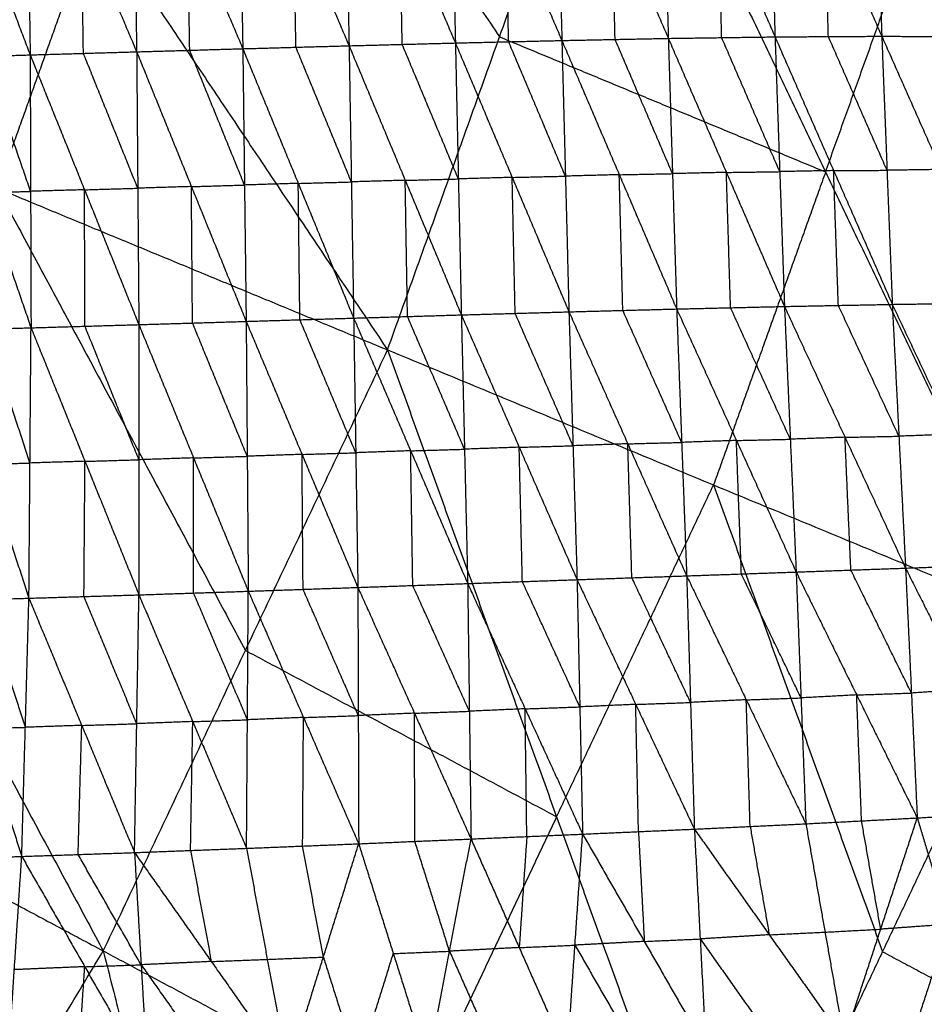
# Model space of a CAD drawing. Header units: millimetres. Extents: x -106 to 110, y -96 to 120.
# Tile 684 of 1020: x 60 to 69, y -20 to -11. Entities that reach past the tile are written whole.
import ezdxf

# ---------------------------------------------------------------- set-up
doc = ezdxf.new("R2010")
doc.units = ezdxf.units.MM
doc.header["$MEASUREMENT"] = 0
doc.layers.add('Default', color=7, linetype='Continuous', true_color=0x000000)

msp = doc.modelspace()

# ---------------------------------------------------------------- linework, layer by layer
at = {"layer": 'Default'}
for points in [[(58.2687, -5.1684, 3.952), (61.1735, -9.5009, 4.07), (64.0784, -13.8333, 4.1879)], [(62.2875, -6.3875, 4.07), (63.74, -8.5537, 4.1289), (65.1924, -10.72, 4.1879)], [(64.0784, -13.8333, 4.1879), (65.1924, -10.72, 4.1879), (66.3064, -7.6066, 4.1879)], [(66.3064, -7.6066, 4.1879), (68.4346, -12.0629, 4.4319), (70.5629, -16.5192, 4.6759)], [(66.8021, -8.1173, -1.2602), (66.8364, -9.426, -1.7331), (66.8707, -10.7348, -2.206)], [(66.8021, -8.1173, -1.2602), (67.367, -9.4185, -1.6868), (67.9318, -10.7198, -2.1134)], [(67.8581, -8.1077, -1.174), (67.895, -9.4137, -1.6437), (67.9318, -10.7198, -2.1134)], [(67.8581, -8.1077, -1.174), (68.4259, -9.4107, -1.5883), (68.9936, -10.7136, -2.0025)], [(68.9152, -8.1109, -1.0728), (68.9544, -9.4123, -1.5377), (68.9936, -10.7136, -2.0025)], [(68.9152, -8.1109, -1.0728), (69.487, -9.4149, -1.4711), (70.0588, -10.719, -1.8694)], [(62.5927, -8.2129, -1.4962), (62.6157, -9.5253, -1.975), (62.6387, -10.8376, -2.4538)], [(62.5927, -8.2129, -1.4962), (63.1441, -9.5105, -1.9507), (63.6955, -10.8081, -2.4051)], [(63.6447, -8.1841, -1.4497), (63.6701, -9.4961, -1.9274), (63.6955, -10.8081, -2.4051)], [(63.6447, -8.1841, -1.4497), (64.1989, -9.4824, -1.8994), (64.7531, -10.7806, -2.3492)], [(64.696, -8.158, -1.396), (64.7246, -9.4693, -1.8726), (64.7531, -10.7806, -2.3492)], [(64.696, -8.158, -1.396), (65.254, -9.4569, -1.8398), (65.812, -10.7558, -2.2837)], [(65.7502, -8.1352, -1.3334), (65.7811, -9.4455, -1.8085), (65.812, -10.7558, -2.2837)], [(65.7502, -8.1352, -1.3334), (66.3105, -9.435, -1.7697), (66.8707, -10.7348, -2.206)], [(59.5386, -8.3055, -1.6065), (60.0313, -9.6023, -2.0733), (60.5239, -10.8992, -2.5401)], [(60.4857, -8.276, -1.575), (60.5048, -9.5876, -2.0575), (60.5239, -10.8992, -2.5401)], [(60.4857, -8.276, -1.575), (61.0344, -9.5721, -2.0364), (61.5831, -10.8682, -2.4979)], [(61.5399, -8.2438, -1.5374), (61.5615, -9.556, -2.0176), (61.5831, -10.8682, -2.4979)], [(61.5399, -8.2438, -1.5374), (62.0893, -9.5407, -1.9956), (62.6387, -10.8376, -2.4538)], [(68.4346, -12.0629, 4.4319), (69.0496, -10.3441, 4.4319), (69.6646, -8.6253, 4.4319)], [(64.2243, -10.7944, -2.3771), (64.2116, -10.1384, -2.1383), (64.1989, -9.4824, -1.8994)], [(65.2825, -10.7682, -2.3164), (65.2683, -10.1125, -2.0781), (65.254, -9.4569, -1.8398)], [(66.3413, -10.7453, -2.2449), (66.3259, -10.0901, -2.0073), (66.3105, -9.435, -1.7697)], [(67.4013, -10.7273, -2.1597), (67.3841, -10.0729, -1.9232), (67.367, -9.4185, -1.6868)], [(68.4627, -10.7167, -2.0579), (68.4443, -10.0637, -1.8231), (68.4259, -9.4107, -1.5883)], [(61.1735, -9.5009, 4.07), (60.686, -10.8635, 4.07), (60.1984, -12.2261, 4.07)], [(61.0535, -10.8837, -2.519), (61.0439, -10.2279, -2.2777), (61.0344, -9.5721, -2.0364)], [(62.1109, -10.8529, -2.4759), (62.1001, -10.1968, -2.2357), (62.0893, -9.5407, -1.9956)], [(63.1671, -10.8229, -2.4295), (63.1556, -10.1667, -2.1901), (63.1441, -9.5105, -1.9507)], [(56.3184, -10.619, 3.952), (58.7847, -15.2153, 4.07), (61.2509, -19.8116, 4.1879)], [(56.3184, -10.619, 3.952), (60.1984, -12.2261, 4.07), (64.0784, -13.8333, 4.1879)], [(64.7531, -10.7806, -2.3492), (65.2825, -10.7682, -2.3164), (65.812, -10.7558, -2.2837)], [(65.1924, -10.72, 4.1879), (66.8135, -11.3914, 4.3099), (68.4346, -12.0629, 4.4319)], [(65.8472, -12.1052, -2.3635), (65.5648, -11.4367, -2.34), (65.2825, -10.7682, -2.3164)], [(65.812, -10.7558, -2.2837), (66.3413, -10.7453, -2.2449), (66.8707, -10.7348, -2.206)], [(65.812, -10.7558, -2.2837), (65.8472, -12.1052, -2.3635), (65.8823, -13.4546, -2.4434)], [(65.812, -10.7558, -2.2837), (66.3829, -12.0911, -2.3223), (66.9538, -13.4263, -2.361)], [(66.9122, -12.0805, -2.2835), (66.6268, -11.4129, -2.2642), (66.3413, -10.7453, -2.2449)], [(66.8707, -10.7348, -2.206), (67.4013, -10.7273, -2.1597), (67.9318, -10.7198, -2.1134)], [(66.8707, -10.7348, -2.206), (66.9122, -12.0805, -2.2835), (66.9538, -13.4263, -2.361)], [(66.8707, -10.7348, -2.206), (67.4483, -12.068, -2.2345), (68.0258, -13.4012, -2.263)], [(67.9788, -12.0605, -2.1882), (67.6901, -11.3939, -2.174), (67.4013, -10.7273, -2.1597)], [(67.9318, -10.7198, -2.1134), (68.4627, -10.7167, -2.0579), (68.9936, -10.7136, -2.0025)], [(67.9318, -10.7198, -2.1134), (67.9788, -12.0605, -2.1882), (68.0258, -13.4012, -2.263)], [(67.9318, -10.7198, -2.1134), (68.5149, -12.0501, -2.1296), (69.0979, -13.3803, -2.1459)], [(69.0457, -12.047, -2.0742), (68.7542, -11.3818, -2.0661), (68.4627, -10.7167, -2.0579)], [(68.9936, -10.7136, -2.0025), (69.0457, -12.047, -2.0742), (69.0979, -13.3803, -2.1459)], [(68.9936, -10.7136, -2.0025), (69.5262, -10.7163, -1.936), (70.0588, -10.719, -1.8694)], [(68.9936, -10.7136, -2.0025), (69.582, -12.0392, -2.0041), (70.1704, -13.3649, -2.0056)], [(60.5239, -10.8992, -2.5401), (61.0535, -10.8837, -2.519), (61.5831, -10.8682, -2.4979)], [(61.5831, -10.8682, -2.4979), (62.1109, -10.8529, -2.4759), (62.6387, -10.8376, -2.4538)], [(61.5831, -10.8682, -2.4979), (61.5939, -12.2252, -2.5865), (61.6048, -13.5821, -2.6752)], [(61.5831, -10.8682, -2.4979), (62.1275, -12.209, -2.5621), (62.672, -13.5497, -2.6263)], [(62.6553, -12.1937, -2.5401), (62.3831, -11.5233, -2.508), (62.1109, -10.8529, -2.4759)], [(62.6387, -10.8376, -2.4538), (63.1671, -10.8229, -2.4295), (63.6955, -10.8081, -2.4051)], [(62.6387, -10.8376, -2.4538), (62.6553, -12.1937, -2.5401), (62.672, -13.5497, -2.6263)], [(62.6387, -10.8376, -2.4538), (63.19, -12.1773, -2.5135), (63.7413, -13.5171, -2.5732)], [(63.7184, -12.1626, -2.4892), (63.4428, -11.4927, -2.4593), (63.1671, -10.8229, -2.4295)], [(63.6955, -10.8081, -2.4051), (64.2243, -10.7944, -2.3771), (64.7531, -10.7806, -2.3492)], [(63.6955, -10.8081, -2.4051), (63.7184, -12.1626, -2.4892), (63.7413, -13.5171, -2.5732)], [(63.6955, -10.8081, -2.4051), (64.2539, -12.1466, -2.4591), (64.8124, -13.4851, -2.5131)], [(64.7827, -12.1329, -2.4312), (64.5035, -11.4636, -2.4041), (64.2243, -10.7944, -2.3771)], [(64.7531, -10.7806, -2.3492), (64.7827, -12.1329, -2.4312), (64.8124, -13.4851, -2.5131)], [(64.7531, -10.7806, -2.3492), (65.3177, -12.1176, -2.3963), (65.8823, -13.4546, -2.4434)], [(59.6079, -10.9262, -2.5762), (60.0659, -10.9127, -2.5582), (60.5239, -10.8992, -2.5401)], [(59.6079, -10.9262, -2.5762), (60.0702, -12.2699, -2.6496), (60.5325, -13.6135, -2.7231)], [(60.5282, -12.2564, -2.6316), (60.2971, -11.5846, -2.5949), (60.0659, -10.9127, -2.5582)], [(60.5239, -10.8992, -2.5401), (60.5282, -12.2564, -2.6316), (60.5325, -13.6135, -2.7231)], [(60.5239, -10.8992, -2.5401), (61.0644, -12.2407, -2.6076), (61.6048, -13.5821, -2.6752)], [(61.5939, -12.2252, -2.5865), (61.3237, -11.5545, -2.5528), (61.0535, -10.8837, -2.519)], [(69.582, -12.0392, -2.0041), (69.3139, -12.0431, -2.0391), (69.0457, -12.047, -2.0742)], [(64.2539, -12.1466, -2.4591), (64.5183, -12.1397, -2.4451), (64.7827, -12.1329, -2.4312)], [(65.3177, -12.1176, -2.3963), (65.0502, -12.1252, -2.4137), (64.7827, -12.1329, -2.4312)], [(65.3177, -12.1176, -2.3963), (65.5824, -12.1114, -2.3799), (65.8472, -12.1052, -2.3635)], [(65.3474, -13.4698, -2.4782), (65.3325, -12.7937, -2.4373), (65.3177, -12.1176, -2.3963)], [(66.3829, -12.0911, -2.3223), (66.115, -12.0981, -2.3429), (65.8472, -12.1052, -2.3635)], [(66.3829, -12.0911, -2.3223), (66.6476, -12.0858, -2.3029), (66.9122, -12.0805, -2.2835)], [(66.4181, -13.4404, -2.4022), (66.4005, -12.7657, -2.3623), (66.3829, -12.0911, -2.3223)], [(67.4483, -12.068, -2.2345), (67.1803, -12.0743, -2.259), (66.9122, -12.0805, -2.2835)], [(68.4346, -12.0629, 4.4319), (67.8776, -13.6196, 4.4319), (67.3207, -15.1763, 4.4319)], [(67.4483, -12.068, -2.2345), (67.7135, -12.0642, -2.2114), (67.9788, -12.0605, -2.1882)], [(67.4898, -13.4138, -2.312), (67.469, -12.7409, -2.2733), (67.4483, -12.068, -2.2345)], [(68.5149, -12.0501, -2.1296), (68.2468, -12.0553, -2.1589), (67.9788, -12.0605, -2.1882)], [(68.5149, -12.0501, -2.1296), (68.7803, -12.0485, -2.1019), (69.0457, -12.047, -2.0742)], [(68.5618, -13.3908, -2.2045), (68.5383, -12.7204, -2.1671), (68.5149, -12.0501, -2.1296)], [(60.1984, -12.2261, 4.07), (61.4315, -14.5243, 4.1289), (62.6647, -16.8224, 4.1879)], [(61.0644, -12.2407, -2.6076), (60.7963, -12.2485, -2.6196), (60.5282, -12.2564, -2.6316)], [(61.0644, -12.2407, -2.6076), (61.3292, -12.2329, -2.5971), (61.5939, -12.2252, -2.5865)], [(61.0686, -13.5978, -2.6991), (61.0665, -12.9193, -2.6534), (61.0644, -12.2407, -2.6076)], [(62.1275, -12.209, -2.5621), (61.8607, -12.2171, -2.5743), (61.5939, -12.2252, -2.5865)], [(62.1275, -12.209, -2.5621), (62.3914, -12.2013, -2.5511), (62.6553, -12.1937, -2.5401)], [(62.1384, -13.5659, -2.6507), (62.133, -12.8875, -2.6064), (62.1275, -12.209, -2.5621)], [(63.19, -12.1773, -2.5135), (62.9227, -12.1855, -2.5268), (62.6553, -12.1937, -2.5401)], [(63.19, -12.1773, -2.5135), (63.4542, -12.17, -2.5014), (63.7184, -12.1626, -2.4892)], [(63.2066, -13.5334, -2.5998), (63.1983, -12.8554, -2.5567), (63.19, -12.1773, -2.5135)], [(64.2539, -12.1466, -2.4591), (63.9862, -12.1546, -2.4741), (63.7184, -12.1626, -2.4892)], [(64.2768, -13.5011, -2.5432), (64.2654, -12.8238, -2.5011), (64.2539, -12.1466, -2.4591)], [(60.0702, -12.2699, -2.6496), (60.2992, -12.2631, -2.6406), (60.5282, -12.2564, -2.6316)], [(66.9538, -13.4263, -2.361), (67.4898, -13.4138, -2.312), (68.0258, -13.4012, -2.263)], [(68.0839, -14.7219, -2.0525), (67.7869, -14.0678, -2.1823), (67.4898, -13.4138, -2.312)], [(68.0258, -13.4012, -2.263), (68.5618, -13.3908, -2.2045), (69.0979, -13.3803, -2.1459)], [(68.0258, -13.4012, -2.263), (68.0839, -14.7219, -2.0525), (68.142, -16.0426, -1.8419)], [(68.0258, -13.4012, -2.263), (68.6281, -14.7025, -1.9886), (69.2303, -16.0039, -1.7141)], [(69.1641, -14.6921, -1.93), (68.863, -14.0414, -2.0672), (68.5618, -13.3908, -2.2045)], [(69.0979, -13.3803, -2.1459), (69.6341, -13.3726, -2.0758), (70.1704, -13.3649, -2.0056)], [(69.0979, -13.3803, -2.1459), (69.1641, -14.6921, -1.93), (69.2303, -16.0039, -1.7141)], [(69.0979, -13.3803, -2.1459), (69.706, -14.6723, -1.8552), (70.3142, -15.9642, -1.5645)], [(63.7413, -13.5171, -2.5732), (64.2768, -13.5011, -2.5432), (64.8124, -13.4851, -2.5131)], [(64.8438, -14.8211, -2.3189), (64.5603, -14.1611, -2.4311), (64.2768, -13.5011, -2.5432)], [(64.8124, -13.4851, -2.5131), (65.3474, -13.4698, -2.4782), (65.8823, -13.4546, -2.4434)], [(64.8124, -13.4851, -2.5131), (64.8438, -14.8211, -2.3189), (64.8752, -16.1572, -2.1248)], [(64.8124, -13.4851, -2.5131), (65.3877, -14.8019, -2.2788), (65.963, -16.1187, -2.0444)], [(65.9227, -14.7867, -2.2439), (65.635, -14.1282, -2.3611), (65.3474, -13.4698, -2.4782)], [(65.8823, -13.4546, -2.4434), (66.4181, -13.4404, -2.4022), (66.9538, -13.4263, -2.361)], [(65.8823, -13.4546, -2.4434), (65.9227, -14.7867, -2.2439), (65.963, -16.1187, -2.0444)], [(65.8823, -13.4546, -2.4434), (66.4677, -14.7676, -2.1972), (67.0531, -16.0807, -1.951)], [(67.0034, -14.7535, -2.156), (66.7108, -14.097, -2.2791), (66.4181, -13.4404, -2.4022)], [(66.9538, -13.4263, -2.361), (67.0034, -14.7535, -2.156), (67.0531, -16.0807, -1.951)], [(66.9538, -13.4263, -2.361), (67.5479, -14.7345, -2.1015), (68.142, -16.0426, -1.8419)], [(60.5325, -13.6135, -2.7231), (61.0686, -13.5978, -2.6991), (61.6048, -13.5821, -2.6752)], [(61.6053, -14.926, -2.4944), (61.337, -14.2619, -2.5968), (61.0686, -13.5978, -2.6991)], [(61.6048, -13.5821, -2.6752), (62.1384, -13.5659, -2.6507), (62.672, -13.5497, -2.6263)], [(61.6048, -13.5821, -2.6752), (61.6053, -14.926, -2.4944), (61.6058, -16.2698, -2.3137)], [(61.6048, -13.5821, -2.6752), (62.1491, -14.9079, -2.4661), (62.6934, -16.2337, -2.2571)], [(62.6827, -14.8917, -2.4417), (62.4105, -14.2288, -2.5462), (62.1384, -13.5659, -2.6507)], [(62.672, -13.5497, -2.6263), (63.2066, -13.5334, -2.5998), (63.7413, -13.5171, -2.5732)], [(62.672, -13.5497, -2.6263), (62.6827, -14.8917, -2.4417), (62.6934, -16.2337, -2.2571)], [(62.672, -13.5497, -2.6263), (63.2276, -14.8728, -2.4106), (63.7831, -16.1959, -2.1949)], [(63.7622, -14.8565, -2.3841), (63.4844, -14.1949, -2.4919), (63.2066, -13.5334, -2.5998)], [(63.7413, -13.5171, -2.5732), (63.7622, -14.8565, -2.3841), (63.7831, -16.1959, -2.1949)], [(63.7413, -13.5171, -2.5732), (64.3082, -14.8371, -2.349), (64.8752, -16.1572, -2.1248)], [(59.6386, -13.6389, -2.7636), (60.0855, -13.6262, -2.7433), (60.5325, -13.6135, -2.7231)], [(59.6386, -13.6389, -2.7636), (60.0752, -14.971, -2.5658), (60.5117, -16.3032, -2.368)], [(60.5221, -14.9584, -2.5455), (60.3038, -14.2923, -2.6444), (60.0855, -13.6262, -2.7433)], [(60.5117, -16.3032, -2.368), (60.5221, -14.9584, -2.5455), (60.5325, -13.6135, -2.7231)], [(60.5325, -13.6135, -2.7231), (61.0691, -14.9417, -2.5184), (61.6058, -16.2698, -2.3137)], [(61.2509, -19.8116, 4.1879), (62.6647, -16.8224, 4.1879), (64.0784, -13.8333, 4.1879)], [(64.0784, -13.8333, 4.1879), (65.7596, -18.4767, 4.4319), (67.4409, -23.1202, 4.6759)], [(64.0784, -13.8333, 4.1879), (67.3207, -15.1763, 4.4319), (70.5629, -16.5192, 4.6759)], [(69.706, -14.6723, -1.8552), (69.4351, -14.6822, -1.8926), (69.1641, -14.6921, -1.93)], [(65.3877, -14.8019, -2.2788), (65.6552, -14.7943, -2.2613), (65.9227, -14.7867, -2.2439)], [(66.4677, -14.7676, -2.1972), (66.1952, -14.7771, -2.2205), (65.9227, -14.7867, -2.2439)], [(66.4677, -14.7676, -2.1972), (66.7356, -14.7606, -2.1766), (67.0034, -14.7535, -2.156)], [(66.5081, -16.0997, -1.9977), (66.4879, -15.4337, -2.0974), (66.4677, -14.7676, -2.1972)], [(67.5479, -14.7345, -2.1015), (67.2757, -14.744, -2.1287), (67.0034, -14.7535, -2.156)], [(67.5479, -14.7345, -2.1015), (67.8159, -14.7282, -2.077), (68.0839, -14.7219, -2.0525)], [(67.5976, -16.0617, -1.8965), (67.5727, -15.3981, -1.999), (67.5479, -14.7345, -2.1015)], [(68.6281, -14.7025, -1.9886), (68.356, -14.7122, -2.0205), (68.0839, -14.7219, -2.0525)], [(68.6281, -14.7025, -1.9886), (68.8961, -14.6973, -1.9593), (69.1641, -14.6921, -1.93)], [(68.6862, -16.0232, -1.778), (68.6571, -15.3629, -1.8833), (68.6281, -14.7025, -1.9886)], [(63.2276, -14.8728, -2.4106), (62.9551, -14.8823, -2.4262), (62.6827, -14.8917, -2.4417)], [(63.2276, -14.8728, -2.4106), (63.4949, -14.8646, -2.3974), (63.7622, -14.8565, -2.3841)], [(63.2382, -16.2148, -2.226), (63.2329, -15.5438, -2.3183), (63.2276, -14.8728, -2.4106)], [(64.3082, -14.8371, -2.349), (64.0352, -14.8468, -2.3665), (63.7622, -14.8565, -2.3841)], [(64.3082, -14.8371, -2.349), (64.576, -14.8291, -2.334), (64.8438, -14.8211, -2.3189)], [(64.3292, -16.1765, -2.1598), (64.3187, -15.5068, -2.2544), (64.3082, -14.8371, -2.349)], [(65.3877, -14.8019, -2.2788), (65.1157, -14.8115, -2.2989), (64.8438, -14.8211, -2.3189)], [(65.4191, -16.1379, -2.0846), (65.4034, -15.4699, -2.1817), (65.3877, -14.8019, -2.2788)], [(60.0752, -14.971, -2.5658), (60.2986, -14.9647, -2.5557), (60.5221, -14.9584, -2.5455)], [(61.0691, -14.9417, -2.5184), (60.7956, -14.95, -2.5319), (60.5221, -14.9584, -2.5455)], [(61.0588, -16.2865, -2.3408), (61.064, -15.6141, -2.4296), (61.0691, -14.9417, -2.5184)], [(61.0691, -14.9417, -2.5184), (61.3372, -14.9338, -2.5064), (61.6053, -14.926, -2.4944)], [(62.1491, -14.9079, -2.4661), (61.8772, -14.917, -2.4803), (61.6053, -14.926, -2.4944)], [(62.1491, -14.9079, -2.4661), (62.4159, -14.8998, -2.4539), (62.6827, -14.8917, -2.4417)], [(62.1496, -16.2518, -2.2854), (62.1493, -15.5799, -2.3757), (62.1491, -14.9079, -2.4661)], [(65.7596, -18.4767, 4.4319), (66.5401, -16.8265, 4.4319), (67.3207, -15.1763, 4.4319)], [(67.3207, -15.1763, 4.4319), (68.1613, -17.498, 4.5539), (69.0019, -19.8197, 4.6759)], [(53.8433, -15.8521, 3.952), (57.5471, -17.8319, 4.07), (61.2509, -19.8116, 4.1879)], [(67.0531, -16.0807, -1.951), (67.5976, -16.0617, -1.8965), (68.142, -16.0426, -1.8419)], [(68.142, -16.0426, -1.8419), (68.6862, -16.0232, -1.778), (69.2303, -16.0039, -1.7141)], [(68.142, -16.0426, -1.8419), (68.1904, -17.2948, -1.275), (68.2387, -18.547, -0.7081)], [(68.142, -16.0426, -1.8419), (68.7442, -17.2656, -1.2065), (69.3464, -18.4887, -0.571)], [(69.2884, -17.2463, -1.1426), (68.9873, -16.6348, -1.4603), (68.6862, -16.0232, -1.778)], [(69.2303, -16.0039, -1.7141), (69.7723, -15.984, -1.6393), (70.3142, -15.9642, -1.5645)], [(69.2303, -16.0039, -1.7141), (69.2884, -17.2463, -1.1426), (69.3464, -18.4887, -0.571)], [(69.2303, -16.0039, -1.7141), (69.8369, -17.2136, -1.0653), (70.4435, -18.4234, -0.4165)], [(63.7831, -16.1959, -2.1949), (64.3292, -16.1765, -2.1598), (64.8752, -16.1572, -2.1248)], [(64.8752, -16.1572, -2.1248), (65.4191, -16.1379, -2.0846), (65.963, -16.1187, -2.0444)], [(64.8752, -16.1572, -2.1248), (64.892, -17.4276, -1.5766), (64.9087, -18.6979, -1.0285)], [(64.8752, -16.1572, -2.1248), (65.4467, -17.4034, -1.5299), (66.0182, -18.6496, -0.935)], [(65.9906, -17.3842, -1.4897), (65.7049, -16.7611, -1.7872), (65.4191, -16.1379, -2.0846)], [(65.963, -16.1187, -2.0444), (66.5081, -16.0997, -1.9977), (67.0531, -16.0807, -1.951)], [(65.963, -16.1187, -2.0444), (65.9906, -17.3842, -1.4897), (66.0182, -18.6496, -0.935)], [(65.963, -16.1187, -2.0444), (66.5464, -17.3593, -1.4366), (67.1299, -18.5999, -0.8287)], [(67.0915, -17.3403, -1.3899), (66.7998, -16.72, -1.6938), (66.5081, -16.0997, -1.9977)], [(67.0531, -16.0807, -1.951), (67.0915, -17.3403, -1.3899), (67.1299, -18.5999, -0.8287)], [(67.0531, -16.0807, -1.951), (67.6459, -17.3139, -1.3295), (68.2387, -18.547, -0.7081)], [(68.1904, -17.2948, -1.275), (67.894, -16.6782, -1.5857), (67.5976, -16.0617, -1.8965)], [(61.6058, -16.2698, -2.3137), (62.1496, -16.2518, -2.2854), (62.6934, -16.2337, -2.2571)], [(62.6847, -17.5124, -1.7212), (62.4171, -16.8821, -2.0033), (62.1496, -16.2518, -2.2854)], [(62.676, -18.7911, -1.1854), (62.6847, -17.5124, -1.7212), (62.6934, -16.2337, -2.2571)], [(62.6934, -16.2337, -2.2571), (63.2382, -16.2148, -2.226), (63.7831, -16.1959, -2.1949)], [(62.6934, -16.2337, -2.2571), (63.2423, -17.4897, -1.6843), (63.7913, -18.7456, -1.1116)], [(63.7872, -17.4707, -1.6533), (63.5127, -16.8428, -1.9396), (63.2382, -16.2148, -2.226)], [(63.7831, -16.1959, -2.1949), (63.7872, -17.4707, -1.6533), (63.7913, -18.7456, -1.1116)], [(63.7831, -16.1959, -2.1949), (64.3459, -17.4469, -1.6117), (64.9087, -18.6979, -1.0285)], [(64.892, -17.4276, -1.5766), (64.6106, -16.802, -1.8682), (64.3292, -16.1765, -2.1598)], [(59.6304, -16.3282, -2.4113), (60.0711, -16.3157, -2.3897), (60.5117, -16.3032, -2.368)], [(59.6304, -16.3282, -2.4113), (60.0353, -17.5999, -1.8623), (60.4401, -18.8715, -1.3133)], [(60.4759, -17.5873, -1.8407), (60.2735, -16.9515, -2.1152), (60.0711, -16.3157, -2.3897)], [(60.4401, -18.8715, -1.3133), (60.4759, -17.5873, -1.8407), (60.5117, -16.3032, -2.368)], [(60.5117, -16.3032, -2.368), (61.0588, -16.2865, -2.3408), (61.6058, -16.2698, -2.3137)], [(60.5117, -16.3032, -2.368), (61.0368, -17.5683, -1.8099), (61.5619, -18.8334, -1.2518)], [(61.5838, -17.5516, -1.7828), (61.3213, -16.919, -2.0618), (61.0588, -16.2865, -2.3408)], [(61.5619, -18.8334, -1.2518), (61.5838, -17.5516, -1.7828), (61.6058, -16.2698, -2.3137)], [(61.6058, -16.2698, -2.3137), (62.1409, -17.5304, -1.7495), (62.676, -18.7911, -1.1854)], [(67.4409, -23.1202, 4.6759), (69.0019, -19.8197, 4.6759), (70.5629, -16.5192, 4.6759)], [(62.6647, -16.8224, 4.1879), (64.2122, -17.6496, 4.3099), (65.7596, -18.4767, 4.4319)], [(69.8369, -17.2136, -1.0653), (69.5626, -17.2299, -1.1039), (69.2884, -17.2463, -1.1426)], [(67.6459, -17.3139, -1.3295), (67.3687, -17.3271, -1.3597), (67.0915, -17.3403, -1.3899)], [(67.6459, -17.3139, -1.3295), (67.9181, -17.3043, -1.3023), (68.1904, -17.2948, -1.275)], [(67.6843, -18.5735, -0.7684), (67.6651, -17.9437, -1.049), (67.6459, -17.3139, -1.3295)], [(68.7442, -17.2656, -1.2065), (68.4673, -17.2802, -1.2408), (68.1904, -17.2948, -1.275)], [(68.7442, -17.2656, -1.2065), (69.0163, -17.2559, -1.1745), (69.2884, -17.2463, -1.1426)], [(68.7926, -18.5178, -0.6396), (68.7684, -17.8917, -0.923), (68.7442, -17.2656, -1.2065)], [(64.3459, -17.4469, -1.6117), (64.619, -17.4372, -1.5942), (64.892, -17.4276, -1.5766)], [(65.4467, -17.4034, -1.5299), (65.1693, -17.4155, -1.5533), (64.892, -17.4276, -1.5766)], [(65.4467, -17.4034, -1.5299), (65.7187, -17.3938, -1.5098), (65.9906, -17.3842, -1.4897)], [(65.4635, -18.6738, -0.9818), (65.4551, -18.0386, -1.2558), (65.4467, -17.4034, -1.5299)], [(66.5464, -17.3593, -1.4366), (66.2685, -17.3717, -1.4632), (65.9906, -17.3842, -1.4897)], [(66.5464, -17.3593, -1.4366), (66.819, -17.3498, -1.4132), (67.0915, -17.3403, -1.3899)], [(66.574, -18.6248, -0.8819), (66.5602, -17.992, -1.1592), (66.5464, -17.3593, -1.4366)], [(62.1409, -17.5304, -1.7495), (62.4128, -17.5214, -1.7354), (62.6847, -17.5124, -1.7212)], [(63.2423, -17.4897, -1.6843), (62.9635, -17.501, -1.7028), (62.6847, -17.5124, -1.7212)], [(63.2336, -18.7683, -1.1485), (63.238, -18.129, -1.4164), (63.2423, -17.4897, -1.6843)], [(63.2423, -17.4897, -1.6843), (63.5148, -17.4802, -1.6688), (63.7872, -17.4707, -1.6533)], [(64.3459, -17.4469, -1.6117), (64.0666, -17.4588, -1.6325), (63.7872, -17.4707, -1.6533)], [(64.35, -18.7218, -1.07), (64.348, -18.0843, -1.3409), (64.3459, -17.4469, -1.6117)], [(60.0353, -17.5999, -1.8623), (60.2556, -17.5936, -1.8515), (60.4759, -17.5873, -1.8407)], [(61.0368, -17.5683, -1.8099), (60.7564, -17.5778, -1.8253), (60.4759, -17.5873, -1.8407)], [(61.001, -18.8525, -1.2826), (61.0189, -18.2104, -1.5463), (61.0368, -17.5683, -1.8099)], [(61.0368, -17.5683, -1.8099), (61.3103, -17.5599, -1.7963), (61.5838, -17.5516, -1.7828)], [(62.1409, -17.5304, -1.7495), (61.8624, -17.541, -1.7661), (61.5838, -17.5516, -1.7828)], [(62.1189, -18.8122, -1.2186), (62.1299, -18.1713, -1.4841), (62.1409, -17.5304, -1.7495)], [(65.7596, -18.4767, 4.4319), (65.0528, -19.9713, 4.4319), (64.3459, -21.4659, 4.4319)], [(68.2387, -18.547, -0.7081), (68.7926, -18.5178, -0.6396), (69.3464, -18.4887, -0.571)], [(68.6196, -20.7021, 1.3053), (68.983, -19.5954, 0.3671), (69.3464, -18.4887, -0.571)], [(69.3464, -18.4887, -0.571), (69.8949, -18.456, -0.4938), (70.4435, -18.4234, -0.4165)], [(69.3464, -18.4887, -0.571), (69.6648, -19.5466, 0.4532), (69.9833, -20.6045, 1.4774)], [(66.0182, -18.6496, -0.935), (66.574, -18.6248, -0.8819), (67.1299, -18.5999, -0.8287)], [(67.1299, -18.5999, -0.8287), (67.6843, -18.5735, -0.7684), (68.2387, -18.547, -0.7081)], [(67.1299, -18.5999, -0.8287), (67.1876, -19.6924, 0.1602), (67.2453, -20.7849, 1.1492)], [(67.1299, -18.5999, -0.8287), (67.8747, -19.651, 0.2383), (68.6196, -20.7021, 1.3053)], [(67.6843, -18.5735, -0.7684), (67.7795, -19.1123, -0.2651), (67.8747, -19.651, 0.2383)], [(68.2387, -18.547, -0.7081), (68.4292, -19.6246, 0.2986), (68.6196, -20.7021, 1.3053)], [(68.983, -19.5954, 0.3671), (68.8878, -19.0566, -0.1362), (68.7926, -18.5178, -0.6396)], [(63.7913, -18.7456, -1.1116), (64.35, -18.7218, -1.07), (64.9087, -18.6979, -1.0285)], [(64.48, -20.9305, 0.885), (64.6944, -19.8142, -0.0717), (64.9087, -18.6979, -1.0285)], [(64.9087, -18.6979, -1.0285), (65.4635, -18.6738, -0.9818), (66.0182, -18.6496, -0.935)], [(64.9087, -18.6979, -1.0285), (65.3876, -19.7784, -0.0095), (65.8665, -20.8589, 1.0094)], [(65.4635, -18.6738, -0.9818), (65.4255, -19.2261, -0.4956), (65.3876, -19.7784, -0.0095)], [(65.8665, -20.8589, 1.0094), (65.9423, -19.7543, 0.0372), (66.0182, -18.6496, -0.935)], [(66.0182, -18.6496, -0.935), (66.6317, -19.7173, 0.1071), (67.2453, -20.7849, 1.1492)], [(66.574, -18.6248, -0.8819), (66.6029, -19.171, -0.3874), (66.6317, -19.7173, 0.1071)], [(61.5619, -18.8334, -1.2518), (62.1189, -18.8122, -1.2186), (62.676, -18.7911, -1.1854)], [(62.676, -18.7911, -1.1854), (63.2336, -18.7683, -1.1485), (63.7913, -18.7456, -1.1116)], [(62.676, -18.7911, -1.1854), (62.8823, -19.8956, -0.2052), (63.0886, -21, 0.775)], [(63.0886, -21, 0.775), (63.44, -19.8728, -0.1683), (63.7913, -18.7456, -1.1116)], [(63.44, -19.8728, -0.1683), (63.3368, -19.3206, -0.6584), (63.2336, -18.7683, -1.1485)], [(63.7913, -18.7456, -1.1116), (64.1356, -19.838, -0.1133), (64.48, -20.9305, 0.885)], [(64.6944, -19.8142, -0.0717), (64.5222, -19.268, -0.5709), (64.35, -18.7218, -1.07)], [(59.5635, -18.8987, -1.3587), (60.0018, -18.8851, -1.336), (60.4401, -18.8715, -1.3133)], [(60.2923, -21.1243, 0.593), (60.3662, -19.9979, -0.3602), (60.4401, -18.8715, -1.3133)], [(60.4401, -18.8715, -1.3133), (61.001, -18.8525, -1.2826), (61.5619, -18.8334, -1.2518)], [(60.4401, -18.8715, -1.3133), (61.0667, -19.9684, -0.3175), (61.6932, -21.0654, 0.6783)], [(61.6275, -19.9494, -0.2868), (61.3143, -19.4009, -0.7847), (61.001, -18.8525, -1.2826)], [(61.5619, -18.8334, -1.2518), (61.6275, -19.9494, -0.2868), (61.6932, -21.0654, 0.6783)], [(61.5619, -18.8334, -1.2518), (62.3252, -19.9167, -0.2384), (63.0886, -21, 0.775)], [(62.1189, -18.8122, -1.2186), (62.2221, -19.3645, -0.7285), (62.3252, -19.9167, -0.2384)], [(69.6648, -19.5466, 0.4532), (69.3239, -19.571, 0.4101), (68.983, -19.5954, 0.3671)], [(69.3015, -20.6533, 1.3913), (69.4832, -20.1, 0.9222), (69.6648, -19.5466, 0.4532)], [(67.8747, -19.651, 0.2383), (67.5312, -19.6717, 0.1993), (67.1876, -19.6924, 0.1602)], [(67.8747, -19.651, 0.2383), (68.152, -19.6378, 0.2684), (68.4292, -19.6246, 0.2986)], [(68.4292, -19.6246, 0.2986), (68.7061, -19.61, 0.3328), (68.983, -19.5954, 0.3671)], [(65.3876, -19.7784, -0.0095), (65.041, -19.7963, -0.0406), (64.6944, -19.8142, -0.0717)], [(65.3876, -19.7784, -0.0095), (65.665, -19.7664, 0.0138), (65.9423, -19.7543, 0.0372)], [(66.6317, -19.7173, 0.1071), (66.287, -19.7358, 0.0721), (65.9423, -19.7543, 0.0372)], [(65.9423, -19.7543, 0.0372), (66.2491, -20.2881, 0.5583), (66.5559, -20.8219, 1.0793)], [(66.6317, -19.7173, 0.1071), (66.9097, -19.7048, 0.1337), (67.1876, -19.6924, 0.1602)], [(67.1876, -19.6924, 0.1602), (67.56, -20.218, 0.6937), (67.9325, -20.7435, 1.2272)], [(57.851, -25.4839, 4.1879), (59.551, -22.6478, 4.1879), (61.2509, -19.8116, 4.1879)], [(61.2509, -19.8116, 4.1879), (62.4689, -24.5975, 4.4319), (63.6869, -29.3833, 4.6759)], [(61.2509, -19.8116, 4.1879), (64.3459, -21.4659, 4.4319), (67.4409, -23.1202, 4.6759)], [(62.8823, -19.8956, -0.2052), (63.1611, -19.8842, -0.1867), (63.44, -19.8728, -0.1683)], [(63.44, -19.8728, -0.1683), (63.6121, -20.419, 0.3309), (63.7843, -20.9653, 0.83)], [(63.7843, -20.9653, 0.83), (63.96, -20.4016, 0.3584), (64.1356, -19.838, -0.1133)], [(64.1356, -19.838, -0.1133), (64.415, -19.8261, -0.0925), (64.6944, -19.8142, -0.0717)], [(64.6944, -19.8142, -0.0717), (64.9338, -20.3545, 0.4377), (65.1732, -20.8947, 0.9472)], [(69.0019, -19.8197, 4.6759), (70.4491, -20.5933, 4.904), (71.8963, -21.3668, 5.1322)], [(61.0667, -19.9684, -0.3175), (60.7164, -19.9832, -0.3389), (60.3662, -19.9979, -0.3602)], [(60.9927, -21.0948, 0.6356), (61.0297, -20.5316, 0.159), (61.0667, -19.9684, -0.3175)], [(61.0667, -19.9684, -0.3175), (61.3471, -19.9589, -0.3022), (61.6275, -19.9494, -0.2868)], [(62.3252, -19.9167, -0.2384), (61.9764, -19.933, -0.2626), (61.6275, -19.9494, -0.2868)], [(61.6275, -19.9494, -0.2868), (62.0092, -20.491, 0.2199), (62.3909, -21.0327, 0.7266)], [(62.3252, -19.9167, -0.2384), (62.6038, -19.9061, -0.2218), (62.8823, -19.8956, -0.2052)]]:
    msp.add_open_spline(points, degree=2, dxfattribs=at)

doc.saveas('drawing.dxf')
